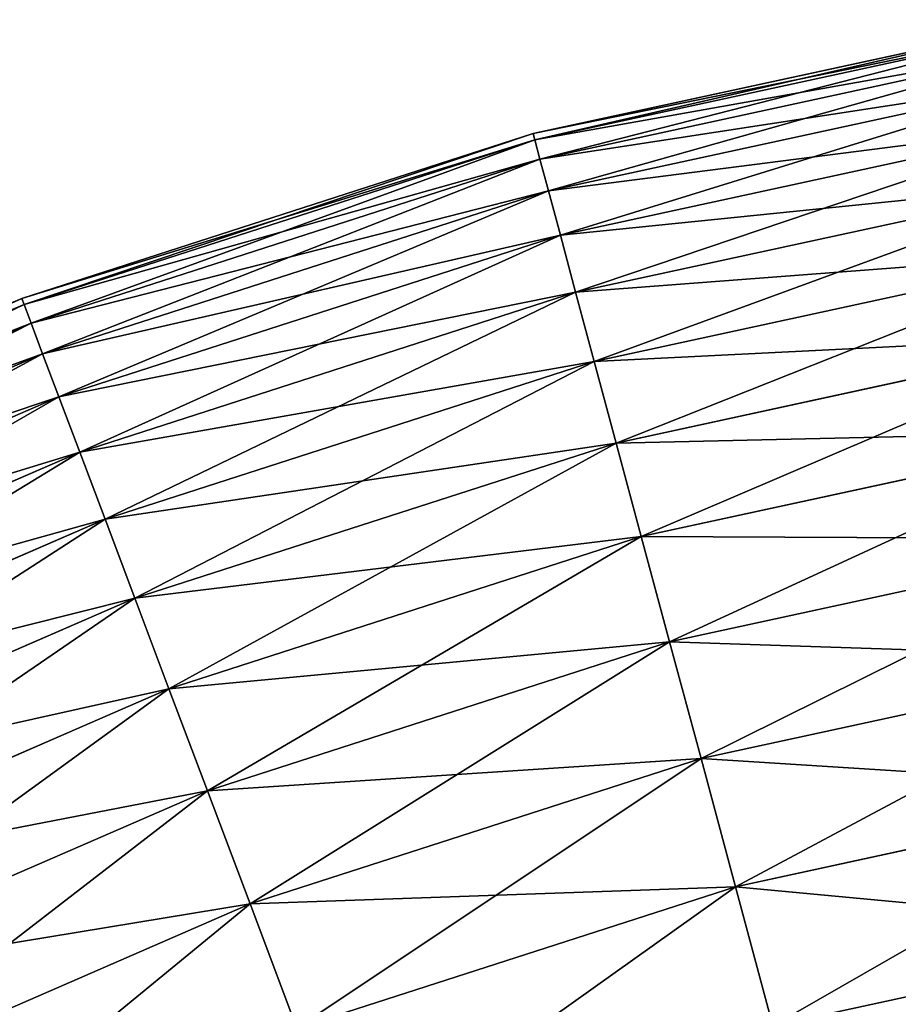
# Model space of a CAD drawing. Extents: x 5 to 965, y 4 to 104.
# Tile 378 of 656: x 467.58 to 475.61, y 93.88 to 102.87. Entities that reach past the tile are written whole.
import ezdxf

# ---------------------------------------------------------------- set-up
doc = ezdxf.new("R2010")
doc.units = 0
doc.layers.get('0').update_dxf_attribs({"color": 13, "linetype": 'CONTINUOUS'})

# ---------------------------------------------------------------- blocks, each defined once
blk = doc.blocks.new('COMPONENT_4')
for p, q in [((41.7896, 99.3001, 49.9398), (36.9942, 98.2603, 49.9398)), ((41.7994, 99.2406, 47.4864), (37.0099, 98.202, 47.4864)), ((41.7994, 99.2406, 52.3932), (37.0099, 98.202, 52.3932)), ((41.829, 99.0623, 45.0389), (37.0568, 98.0275, 45.0389)), ((41.829, 99.0623, 54.8406), (37.0568, 98.0275, 54.8406)), ((41.8783, 98.7655, 42.6032), (37.1349, 97.737, 42.6032)), ((41.8783, 98.7655, 57.2763), (37.1349, 97.737, 57.2763)), ((41.947, 98.3511, 40.1853), (37.244, 97.3314, 40.1853)), ((41.947, 98.3511, 59.6943), (37.244, 97.3314, 59.6943)), ((36.9942, 98.2603, 49.9398), (32.3239, 96.7555, 49.9398)), ((37.0099, 98.202, 47.4864), (32.3452, 96.6991, 47.4864)), ((37.0099, 98.202, 52.3932), (32.3452, 96.6991, 52.3932)), ((37.0099, 98.202, 47.4864), (36.9942, 98.2603, 49.9398)), ((37.0099, 98.202, 52.3932), (36.9942, 98.2603, 49.9398)), ((37.0568, 98.0275, 45.0389), (37.0099, 98.202, 47.4864)), ((37.0568, 98.0275, 54.8406), (37.0099, 98.202, 52.3932)), ((37.0568, 98.0275, 45.0389), (32.409, 96.5299, 45.0389)), ((37.0568, 98.0275, 54.8406), (32.409, 96.5299, 54.8406)), ((37.1349, 97.737, 42.6032), (37.0568, 98.0275, 45.0389)), ((37.1349, 97.737, 57.2763), (37.0568, 98.0275, 54.8406)), ((37.1349, 97.737, 42.6032), (32.5152, 96.2485, 42.6032)), ((37.1349, 97.737, 57.2763), (32.5152, 96.2485, 57.2763)), ((37.244, 97.3314, 40.1853), (37.1349, 97.737, 42.6032)), ((37.244, 97.3314, 59.6943), (37.1349, 97.737, 57.2763)), ((42.0352, 97.8201, 37.7908), (37.3837, 96.8115, 37.7908)), ((42.0352, 97.8201, 62.0888), (37.3837, 96.8115, 62.0888)), ((37.244, 97.3314, 40.1853), (32.6635, 95.8555, 40.1853)), ((37.244, 97.3314, 59.6943), (32.6635, 95.8555, 59.6943)), ((37.3837, 96.8115, 37.7908), (37.244, 97.3314, 40.1853)), ((37.3837, 96.8115, 62.0888), (37.244, 97.3314, 59.6943)), ((42.1424, 97.1736, 35.4255), (37.5538, 96.1786, 35.4255)), ((42.1424, 97.1736, 64.454), (37.5538, 96.1786, 64.454)), ((32.3239, 96.7555, 49.9398), (27.8236, 94.8001, 49.9398)), ((32.3452, 96.6991, 47.4864), (32.3239, 96.7555, 49.9398)), ((32.3452, 96.6991, 52.3932), (32.3239, 96.7555, 49.9398)), ((37.3837, 96.8115, 37.7908), (32.8535, 95.3518, 37.7908)), ((37.3837, 96.8115, 62.0888), (32.8535, 95.3518, 62.0888)), ((37.5538, 96.1786, 35.4255), (37.3837, 96.8115, 37.7908)), ((37.5538, 96.1786, 64.454), (37.3837, 96.8115, 62.0888)), ((32.3452, 96.6991, 47.4864), (27.8503, 94.7461, 47.4864)), ((32.3452, 96.6991, 52.3932), (27.8503, 94.7461, 52.3932)), ((32.409, 96.5299, 45.0389), (32.3452, 96.6991, 47.4864)), ((32.409, 96.5299, 54.8406), (32.3452, 96.6991, 52.3932)), ((32.409, 96.5299, 45.0389), (27.9304, 94.584, 45.0389)), ((32.409, 96.5299, 54.8406), (27.9304, 94.584, 54.8406)), ((32.5152, 96.2485, 42.6032), (32.409, 96.5299, 45.0389)), ((32.5152, 96.2485, 57.2763), (32.409, 96.5299, 54.8406)), ((42.2686, 96.4132, 33.0953), (37.7539, 95.4343, 33.0953)), ((42.2686, 96.4132, 66.7843), (37.7539, 95.4343, 66.7843)), ((32.5152, 96.2485, 42.6032), (28.0636, 94.3144, 42.6032)), ((32.5152, 96.2485, 57.2763), (28.0636, 94.3144, 57.2763)), ((32.6635, 95.8555, 40.1853), (32.5152, 96.2485, 42.6032)), ((32.6635, 95.8555, 59.6943), (32.5152, 96.2485, 57.2763)), ((37.5538, 96.1786, 35.4255), (33.0849, 94.7387, 35.4255)), ((37.5538, 96.1786, 64.454), (33.0849, 94.7387, 64.454)), ((37.7539, 95.4343, 33.0953), (37.5538, 96.1786, 35.4255)), ((37.7539, 95.4343, 66.7843), (37.5538, 96.1786, 64.454)), ((32.6635, 95.8555, 40.1853), (28.2497, 93.9378, 40.1853)), ((32.6635, 95.8555, 59.6943), (28.2497, 93.9378, 59.6943)), ((32.8535, 95.3518, 37.7908), (32.6635, 95.8555, 40.1853)), ((32.8535, 95.3518, 62.0888), (32.6635, 95.8555, 59.6943)), ((42.4134, 95.5409, 30.8056), (37.9835, 94.5803, 30.8056)), ((42.4134, 95.5409, 69.0739), (37.9835, 94.5803, 69.0739)), ((37.7539, 95.4343, 33.0953), (33.3569, 94.0176, 33.0953)), ((37.7539, 95.4343, 66.7843), (33.3569, 94.0176, 66.7843)), ((37.9835, 94.5803, 30.8056), (37.7539, 95.4343, 33.0953)), ((37.9835, 94.5803, 69.0739), (37.7539, 95.4343, 66.7843)), ((32.8535, 95.3518, 37.7908), (28.4882, 93.4552, 37.7908)), ((32.8535, 95.3518, 62.0888), (28.4882, 93.4552, 62.0888)), ((33.0849, 94.7387, 35.4255), (32.8535, 95.3518, 37.7908)), ((33.0849, 94.7387, 64.454), (32.8535, 95.3518, 62.0888)), ((33.0849, 94.7387, 35.4255), (28.7785, 92.8676, 35.4255)), ((33.0849, 94.7387, 64.454), (28.7785, 92.8676, 64.454)), ((33.3569, 94.0176, 33.0953), (33.0849, 94.7387, 35.4255)), ((33.3569, 94.0176, 66.7843), (33.0849, 94.7387, 64.454)), ((37.9835, 94.5803, 30.8056), (33.6691, 93.1902, 30.8056)), ((37.9835, 94.5803, 69.0739), (33.6691, 93.1902, 69.0739)), ((38.242, 93.6187, 28.562), (37.9835, 94.5803, 30.8056)), ((38.242, 93.6187, 71.3175), (37.9835, 94.5803, 69.0739)), ((42.5764, 94.5586, 28.562), (38.242, 93.6187, 28.562)), ((42.5764, 94.5586, 71.3175), (38.242, 93.6187, 71.3175)), ((33.3569, 94.0176, 33.0953), (29.12, 92.1767, 33.0953)), ((33.3569, 94.0176, 66.7843), (29.12, 92.1767, 66.7843)), ((33.6691, 93.1902, 30.8056), (33.3569, 94.0176, 33.0953)), ((33.6691, 93.1902, 69.0739), (33.3569, 94.0176, 66.7843)), ((38.242, 93.6187, 28.562), (34.0206, 92.2586, 28.562)), ((38.242, 93.6187, 71.3175), (34.0206, 92.2586, 71.3175)), ((38.5288, 92.5519, 26.3699), (38.242, 93.6187, 28.562)), ((38.5288, 92.5519, 73.5096), (38.242, 93.6187, 71.3175)), ((42.7572, 93.4687, 26.3699), (38.5288, 92.5519, 26.3699)), ((42.7572, 93.4687, 73.5096), (38.5288, 92.5519, 73.5096)), ((33.6691, 93.1902, 30.8056), (29.5118, 91.3839, 30.8056)), ((33.6691, 93.1902, 69.0739), (29.5118, 91.3839, 69.0739)), ((34.0206, 92.2586, 28.562), (33.6691, 93.1902, 30.8056)), ((34.0206, 92.2586, 71.3175), (33.6691, 93.1902, 69.0739)), ((38.5288, 92.5519, 26.3699), (34.4106, 91.225, 26.3699)), ((38.5288, 92.5519, 73.5096), (34.4106, 91.225, 73.5096)), ((38.8432, 91.3823, 24.2346), (38.5288, 92.5519, 26.3699)), ((38.8432, 91.3823, 75.6449), (38.5288, 92.5519, 73.5096)), ((34.0206, 92.2586, 28.562), (29.9529, 90.4912, 28.562)), ((34.0206, 92.2586, 71.3175), (29.9529, 90.4912, 71.3175)), ((34.4106, 91.225, 26.3699), (34.0206, 92.2586, 28.562)), ((34.4106, 91.225, 73.5096), (34.0206, 92.2586, 71.3175)), ((42.9555, 92.274, 24.2346), (38.8432, 91.3823, 24.2346)), ((42.9555, 92.274, 75.6449), (38.8432, 91.3823, 75.6449)), ((38.8432, 91.3823, 24.2346), (34.8381, 90.0919, 24.2346)), ((38.8432, 91.3823, 75.6449), (34.8381, 90.0919, 75.6449)), ((39.1845, 90.1128, 22.1613), (38.8432, 91.3823, 24.2346)), ((39.1845, 90.1128, 77.7183), (38.8432, 91.3823, 75.6449)), ((34.4106, 91.225, 26.3699), (30.4423, 89.5008, 26.3699)), ((34.4106, 91.225, 73.5096), (30.4423, 89.5008, 73.5096)), ((34.8381, 90.0919, 24.2346), (34.4106, 91.225, 26.3699)), ((34.8381, 90.0919, 75.6449), (34.4106, 91.225, 73.5096)), ((43.1707, 90.9772, 22.1613), (39.1845, 90.1128, 22.1613)), ((43.1707, 90.9772, 77.7183), (39.1845, 90.1128, 77.7183))]:
    blk.add_line(p, q)
mesh = blk.add_polyface()
corners = [(36.9942, 98.2603, 49.9398), (41.7994, 99.2406, 47.4864), (37.0099, 98.202, 47.4864), (41.7896, 99.3001, 49.9398)]
mesh.append_faces([[corners[k] for k in face] for face in [(0, 1, 2), (1, 0, 3)]], dxfattribs={"vtx0": -1})
mesh = blk.add_polyface()
corners = [(37.0099, 98.202, 52.3932), (41.7896, 99.3001, 49.9398), (36.9942, 98.2603, 49.9398), (41.7994, 99.2406, 52.3932)]
mesh.append_faces([[corners[k] for k in face] for face in [(0, 1, 2), (1, 0, 3)]], dxfattribs={"vtx0": -1})
mesh = blk.add_polyface()
corners = [(37.0099, 98.202, 47.4864), (41.829, 99.0623, 45.0389), (37.0568, 98.0275, 45.0389), (41.7994, 99.2406, 47.4864)]
mesh.append_faces([[corners[k] for k in face] for face in [(0, 1, 2), (1, 0, 3)]], dxfattribs={"vtx0": -1})
mesh = blk.add_polyface()
corners = [(37.0568, 98.0275, 54.8406), (41.7994, 99.2406, 52.3932), (37.0099, 98.202, 52.3932), (41.829, 99.0623, 54.8406)]
mesh.append_faces([[corners[k] for k in face] for face in [(0, 1, 2), (1, 0, 3)]], dxfattribs={"vtx0": -1})
mesh = blk.add_polyface()
corners = [(37.0568, 98.0275, 45.0389), (41.8783, 98.7655, 42.6032), (37.1349, 97.737, 42.6032), (41.829, 99.0623, 45.0389)]
mesh.append_faces([[corners[k] for k in face] for face in [(0, 1, 2), (1, 0, 3)]], dxfattribs={"vtx0": -1})
mesh = blk.add_polyface()
corners = [(37.1349, 97.737, 57.2763), (41.829, 99.0623, 54.8406), (37.0568, 98.0275, 54.8406), (41.8783, 98.7655, 57.2763)]
mesh.append_faces([[corners[k] for k in face] for face in [(0, 1, 2), (1, 0, 3)]], dxfattribs={"vtx0": -1})
mesh = blk.add_polyface()
corners = [(37.1349, 97.737, 42.6032), (41.947, 98.3511, 40.1853), (37.244, 97.3314, 40.1853), (41.8783, 98.7655, 42.6032)]
mesh.append_faces([[corners[k] for k in face] for face in [(0, 1, 2), (1, 0, 3)]], dxfattribs={"vtx0": -1})
mesh = blk.add_polyface()
corners = [(37.244, 97.3314, 59.6943), (41.8783, 98.7655, 57.2763), (37.1349, 97.737, 57.2763), (41.947, 98.3511, 59.6943)]
mesh.append_faces([[corners[k] for k in face] for face in [(0, 1, 2), (1, 0, 3)]], dxfattribs={"vtx0": -1})
mesh = blk.add_polyface()
corners = [(37.244, 97.3314, 40.1853), (42.0352, 97.8201, 37.7908), (37.3837, 96.8115, 37.7908), (41.947, 98.3511, 40.1853)]
mesh.append_faces([[corners[k] for k in face] for face in [(0, 1, 2), (1, 0, 3)]], dxfattribs={"vtx0": -1})
mesh = blk.add_polyface()
corners = [(37.3837, 96.8115, 62.0888), (41.947, 98.3511, 59.6943), (37.244, 97.3314, 59.6943), (42.0352, 97.8201, 62.0888)]
mesh.append_faces([[corners[k] for k in face] for face in [(0, 1, 2), (1, 0, 3)]], dxfattribs={"vtx0": -1})
mesh = blk.add_polyface()
corners = [(32.3239, 96.7555, 49.9398), (37.0099, 98.202, 47.4864), (32.3452, 96.6991, 47.4864), (36.9942, 98.2603, 49.9398)]
mesh.append_faces([[corners[k] for k in face] for face in [(0, 1, 2), (1, 0, 3)]], dxfattribs={"vtx0": -1})
mesh = blk.add_polyface()
corners = [(32.3452, 96.6991, 52.3932), (36.9942, 98.2603, 49.9398), (32.3239, 96.7555, 49.9398), (37.0099, 98.202, 52.3932)]
mesh.append_faces([[corners[k] for k in face] for face in [(0, 1, 2), (1, 0, 3)]], dxfattribs={"vtx0": -1})
mesh = blk.add_polyface()
corners = [(32.3452, 96.6991, 47.4864), (37.0568, 98.0275, 45.0389), (32.409, 96.5299, 45.0389), (37.0099, 98.202, 47.4864)]
mesh.append_faces([[corners[k] for k in face] for face in [(0, 1, 2), (1, 0, 3)]], dxfattribs={"vtx0": -1})
mesh = blk.add_polyface()
corners = [(32.409, 96.5299, 54.8406), (37.0099, 98.202, 52.3932), (32.3452, 96.6991, 52.3932), (37.0568, 98.0275, 54.8406)]
mesh.append_faces([[corners[k] for k in face] for face in [(0, 1, 2), (1, 0, 3)]], dxfattribs={"vtx0": -1})
mesh = blk.add_polyface()
corners = [(32.409, 96.5299, 45.0389), (37.1349, 97.737, 42.6032), (32.5152, 96.2485, 42.6032), (37.0568, 98.0275, 45.0389)]
mesh.append_faces([[corners[k] for k in face] for face in [(0, 1, 2), (1, 0, 3)]], dxfattribs={"vtx0": -1})
mesh = blk.add_polyface()
corners = [(32.5152, 96.2485, 57.2763), (37.0568, 98.0275, 54.8406), (32.409, 96.5299, 54.8406), (37.1349, 97.737, 57.2763)]
mesh.append_faces([[corners[k] for k in face] for face in [(0, 1, 2), (1, 0, 3)]], dxfattribs={"vtx0": -1})
mesh = blk.add_polyface()
corners = [(32.5152, 96.2485, 42.6032), (37.244, 97.3314, 40.1853), (32.6635, 95.8555, 40.1853), (37.1349, 97.737, 42.6032)]
mesh.append_faces([[corners[k] for k in face] for face in [(0, 1, 2), (1, 0, 3)]], dxfattribs={"vtx0": -1})
mesh = blk.add_polyface()
corners = [(32.6635, 95.8555, 59.6943), (37.1349, 97.737, 57.2763), (32.5152, 96.2485, 57.2763), (37.244, 97.3314, 59.6943)]
mesh.append_faces([[corners[k] for k in face] for face in [(0, 1, 2), (1, 0, 3)]], dxfattribs={"vtx0": -1})
mesh = blk.add_polyface()
corners = [(37.3837, 96.8115, 37.7908), (42.1424, 97.1736, 35.4255), (37.5538, 96.1786, 35.4255), (42.0352, 97.8201, 37.7908)]
mesh.append_faces([[corners[k] for k in face] for face in [(0, 1, 2), (1, 0, 3)]], dxfattribs={"vtx0": -1})
mesh = blk.add_polyface()
corners = [(37.5538, 96.1786, 64.454), (42.0352, 97.8201, 62.0888), (37.3837, 96.8115, 62.0888), (42.1424, 97.1736, 64.454)]
mesh.append_faces([[corners[k] for k in face] for face in [(0, 1, 2), (1, 0, 3)]], dxfattribs={"vtx0": -1})
mesh = blk.add_polyface()
corners = [(32.6635, 95.8555, 40.1853), (37.3837, 96.8115, 37.7908), (32.8535, 95.3518, 37.7908), (37.244, 97.3314, 40.1853)]
mesh.append_faces([[corners[k] for k in face] for face in [(0, 1, 2), (1, 0, 3)]], dxfattribs={"vtx0": -1})
mesh = blk.add_polyface()
corners = [(32.8535, 95.3518, 62.0888), (37.244, 97.3314, 59.6943), (32.6635, 95.8555, 59.6943), (37.3837, 96.8115, 62.0888)]
mesh.append_faces([[corners[k] for k in face] for face in [(0, 1, 2), (1, 0, 3)]], dxfattribs={"vtx0": -1})
mesh = blk.add_polyface()
corners = [(37.5538, 96.1786, 35.4255), (42.2686, 96.4132, 33.0953), (37.7539, 95.4343, 33.0953), (42.1424, 97.1736, 35.4255)]
mesh.append_faces([[corners[k] for k in face] for face in [(0, 1, 2), (1, 0, 3)]], dxfattribs={"vtx0": -1})
mesh = blk.add_polyface()
corners = [(37.7539, 95.4343, 66.7843), (42.1424, 97.1736, 64.454), (37.5538, 96.1786, 64.454), (42.2686, 96.4132, 66.7843)]
mesh.append_faces([[corners[k] for k in face] for face in [(0, 1, 2), (1, 0, 3)]], dxfattribs={"vtx0": -1})
mesh = blk.add_polyface()
corners = [(27.8236, 94.8001, 49.9398), (32.3452, 96.6991, 47.4864), (27.8503, 94.7461, 47.4864), (32.3239, 96.7555, 49.9398)]
mesh.append_faces([[corners[k] for k in face] for face in [(0, 1, 2), (1, 0, 3)]], dxfattribs={"vtx0": -1})
mesh = blk.add_polyface()
corners = [(27.8503, 94.7461, 52.3932), (32.3239, 96.7555, 49.9398), (27.8236, 94.8001, 49.9398), (32.3452, 96.6991, 52.3932)]
mesh.append_faces([[corners[k] for k in face] for face in [(0, 1, 2), (1, 0, 3)]], dxfattribs={"vtx0": -1})
mesh = blk.add_polyface()
corners = [(32.8535, 95.3518, 37.7908), (37.5538, 96.1786, 35.4255), (33.0849, 94.7387, 35.4255), (37.3837, 96.8115, 37.7908)]
mesh.append_faces([[corners[k] for k in face] for face in [(0, 1, 2), (1, 0, 3)]], dxfattribs={"vtx0": -1})
mesh = blk.add_polyface()
corners = [(33.0849, 94.7387, 64.454), (37.3837, 96.8115, 62.0888), (32.8535, 95.3518, 62.0888), (37.5538, 96.1786, 64.454)]
mesh.append_faces([[corners[k] for k in face] for face in [(0, 1, 2), (1, 0, 3)]], dxfattribs={"vtx0": -1})
mesh = blk.add_polyface()
corners = [(27.8503, 94.7461, 47.4864), (32.409, 96.5299, 45.0389), (27.9304, 94.584, 45.0389), (32.3452, 96.6991, 47.4864)]
mesh.append_faces([[corners[k] for k in face] for face in [(0, 1, 2), (1, 0, 3)]], dxfattribs={"vtx0": -1})
mesh = blk.add_polyface()
corners = [(27.9304, 94.584, 54.8406), (32.3452, 96.6991, 52.3932), (27.8503, 94.7461, 52.3932), (32.409, 96.5299, 54.8406)]
mesh.append_faces([[corners[k] for k in face] for face in [(0, 1, 2), (1, 0, 3)]], dxfattribs={"vtx0": -1})
mesh = blk.add_polyface()
corners = [(27.9304, 94.584, 45.0389), (32.5152, 96.2485, 42.6032), (28.0636, 94.3144, 42.6032), (32.409, 96.5299, 45.0389)]
mesh.append_faces([[corners[k] for k in face] for face in [(0, 1, 2), (1, 0, 3)]], dxfattribs={"vtx0": -1})
mesh = blk.add_polyface()
corners = [(28.0636, 94.3144, 57.2763), (32.409, 96.5299, 54.8406), (27.9304, 94.584, 54.8406), (32.5152, 96.2485, 57.2763)]
mesh.append_faces([[corners[k] for k in face] for face in [(0, 1, 2), (1, 0, 3)]], dxfattribs={"vtx0": -1})
mesh = blk.add_polyface()
corners = [(37.7539, 95.4343, 33.0953), (42.4134, 95.5409, 30.8056), (37.9835, 94.5803, 30.8056), (42.2686, 96.4132, 33.0953)]
mesh.append_faces([[corners[k] for k in face] for face in [(0, 1, 2), (1, 0, 3)]], dxfattribs={"vtx0": -1})
mesh = blk.add_polyface()
corners = [(37.9835, 94.5803, 69.0739), (42.2686, 96.4132, 66.7843), (37.7539, 95.4343, 66.7843), (42.4134, 95.5409, 69.0739)]
mesh.append_faces([[corners[k] for k in face] for face in [(0, 1, 2), (1, 0, 3)]], dxfattribs={"vtx0": -1})
mesh = blk.add_polyface()
corners = [(28.0636, 94.3144, 42.6032), (32.6635, 95.8555, 40.1853), (28.2497, 93.9378, 40.1853), (32.5152, 96.2485, 42.6032)]
mesh.append_faces([[corners[k] for k in face] for face in [(0, 1, 2), (1, 0, 3)]], dxfattribs={"vtx0": -1})
mesh = blk.add_polyface()
corners = [(28.2497, 93.9378, 59.6943), (32.5152, 96.2485, 57.2763), (28.0636, 94.3144, 57.2763), (32.6635, 95.8555, 59.6943)]
mesh.append_faces([[corners[k] for k in face] for face in [(0, 1, 2), (1, 0, 3)]], dxfattribs={"vtx0": -1})
mesh = blk.add_polyface()
corners = [(33.0849, 94.7387, 35.4255), (37.7539, 95.4343, 33.0953), (33.3569, 94.0176, 33.0953), (37.5538, 96.1786, 35.4255)]
mesh.append_faces([[corners[k] for k in face] for face in [(0, 1, 2), (1, 0, 3)]], dxfattribs={"vtx0": -1})
mesh = blk.add_polyface()
corners = [(33.3569, 94.0176, 66.7843), (37.5538, 96.1786, 64.454), (33.0849, 94.7387, 64.454), (37.7539, 95.4343, 66.7843)]
mesh.append_faces([[corners[k] for k in face] for face in [(0, 1, 2), (1, 0, 3)]], dxfattribs={"vtx0": -1})
mesh = blk.add_polyface()
corners = [(28.2497, 93.9378, 40.1853), (32.8535, 95.3518, 37.7908), (28.4882, 93.4552, 37.7908), (32.6635, 95.8555, 40.1853)]
mesh.append_faces([[corners[k] for k in face] for face in [(0, 1, 2), (1, 0, 3)]], dxfattribs={"vtx0": -1})
mesh = blk.add_polyface()
corners = [(28.4882, 93.4552, 62.0888), (32.6635, 95.8555, 59.6943), (28.2497, 93.9378, 59.6943), (32.8535, 95.3518, 62.0888)]
mesh.append_faces([[corners[k] for k in face] for face in [(0, 1, 2), (1, 0, 3)]], dxfattribs={"vtx0": -1})
mesh = blk.add_polyface()
corners = [(37.9835, 94.5803, 30.8056), (42.5764, 94.5586, 28.562), (38.242, 93.6187, 28.562), (42.4134, 95.5409, 30.8056)]
mesh.append_faces([[corners[k] for k in face] for face in [(0, 1, 2), (1, 0, 3)]], dxfattribs={"vtx0": -1})
mesh = blk.add_polyface()
corners = [(38.242, 93.6187, 71.3175), (42.4134, 95.5409, 69.0739), (37.9835, 94.5803, 69.0739), (42.5764, 94.5586, 71.3175)]
mesh.append_faces([[corners[k] for k in face] for face in [(0, 1, 2), (1, 0, 3)]], dxfattribs={"vtx0": -1})
mesh = blk.add_polyface()
corners = [(33.3569, 94.0176, 33.0953), (37.9835, 94.5803, 30.8056), (33.6691, 93.1902, 30.8056), (37.7539, 95.4343, 33.0953)]
mesh.append_faces([[corners[k] for k in face] for face in [(0, 1, 2), (1, 0, 3)]], dxfattribs={"vtx0": -1})
mesh = blk.add_polyface()
corners = [(33.6691, 93.1902, 69.0739), (37.7539, 95.4343, 66.7843), (33.3569, 94.0176, 66.7843), (37.9835, 94.5803, 69.0739)]
mesh.append_faces([[corners[k] for k in face] for face in [(0, 1, 2), (1, 0, 3)]], dxfattribs={"vtx0": -1})
mesh = blk.add_polyface()
corners = [(28.4882, 93.4552, 37.7908), (33.0849, 94.7387, 35.4255), (28.7785, 92.8676, 35.4255), (32.8535, 95.3518, 37.7908)]
mesh.append_faces([[corners[k] for k in face] for face in [(0, 1, 2), (1, 0, 3)]], dxfattribs={"vtx0": -1})
mesh = blk.add_polyface()
corners = [(28.7785, 92.8676, 64.454), (32.8535, 95.3518, 62.0888), (28.4882, 93.4552, 62.0888), (33.0849, 94.7387, 64.454)]
mesh.append_faces([[corners[k] for k in face] for face in [(0, 1, 2), (1, 0, 3)]], dxfattribs={"vtx0": -1})
mesh = blk.add_polyface()
corners = [(28.7785, 92.8676, 35.4255), (33.3569, 94.0176, 33.0953), (29.12, 92.1767, 33.0953), (33.0849, 94.7387, 35.4255)]
mesh.append_faces([[corners[k] for k in face] for face in [(0, 1, 2), (1, 0, 3)]], dxfattribs={"vtx0": -1})
mesh = blk.add_polyface()
corners = [(29.12, 92.1767, 66.7843), (33.0849, 94.7387, 64.454), (28.7785, 92.8676, 64.454), (33.3569, 94.0176, 66.7843)]
mesh.append_faces([[corners[k] for k in face] for face in [(0, 1, 2), (1, 0, 3)]], dxfattribs={"vtx0": -1})
mesh = blk.add_polyface()
corners = [(33.6691, 93.1902, 30.8056), (38.242, 93.6187, 28.562), (34.0206, 92.2586, 28.562), (37.9835, 94.5803, 30.8056)]
mesh.append_faces([[corners[k] for k in face] for face in [(0, 1, 2), (1, 0, 3)]], dxfattribs={"vtx0": -1})
mesh = blk.add_polyface()
corners = [(34.0206, 92.2586, 71.3175), (37.9835, 94.5803, 69.0739), (33.6691, 93.1902, 69.0739), (38.242, 93.6187, 71.3175)]
mesh.append_faces([[corners[k] for k in face] for face in [(0, 1, 2), (1, 0, 3)]], dxfattribs={"vtx0": -1})
mesh = blk.add_polyface()
corners = [(38.242, 93.6187, 28.562), (42.7572, 93.4687, 26.3699), (38.5288, 92.5519, 26.3699), (42.5764, 94.5586, 28.562)]
mesh.append_faces([[corners[k] for k in face] for face in [(0, 1, 2), (1, 0, 3)]], dxfattribs={"vtx0": -1})
mesh = blk.add_polyface()
corners = [(38.5288, 92.5519, 73.5096), (42.5764, 94.5586, 71.3175), (38.242, 93.6187, 71.3175), (42.7572, 93.4687, 73.5096)]
mesh.append_faces([[corners[k] for k in face] for face in [(0, 1, 2), (1, 0, 3)]], dxfattribs={"vtx0": -1})
mesh = blk.add_polyface()
corners = [(29.12, 92.1767, 33.0953), (33.6691, 93.1902, 30.8056), (29.5118, 91.3839, 30.8056), (33.3569, 94.0176, 33.0953)]
mesh.append_faces([[corners[k] for k in face] for face in [(0, 1, 2), (1, 0, 3)]], dxfattribs={"vtx0": -1})
mesh = blk.add_polyface()
corners = [(29.5118, 91.3839, 69.0739), (33.3569, 94.0176, 66.7843), (29.12, 92.1767, 66.7843), (33.6691, 93.1902, 69.0739)]
mesh.append_faces([[corners[k] for k in face] for face in [(0, 1, 2), (1, 0, 3)]], dxfattribs={"vtx0": -1})
mesh = blk.add_polyface()
corners = [(34.0206, 92.2586, 28.562), (38.5288, 92.5519, 26.3699), (34.4106, 91.225, 26.3699), (38.242, 93.6187, 28.562)]
mesh.append_faces([[corners[k] for k in face] for face in [(0, 1, 2), (1, 0, 3)]], dxfattribs={"vtx0": -1})
mesh = blk.add_polyface()
corners = [(34.4106, 91.225, 73.5096), (38.242, 93.6187, 71.3175), (34.0206, 92.2586, 71.3175), (38.5288, 92.5519, 73.5096)]
mesh.append_faces([[corners[k] for k in face] for face in [(0, 1, 2), (1, 0, 3)]], dxfattribs={"vtx0": -1})
mesh = blk.add_polyface()
corners = [(38.5288, 92.5519, 26.3699), (42.9555, 92.274, 24.2346), (38.8432, 91.3823, 24.2346), (42.7572, 93.4687, 26.3699)]
mesh.append_faces([[corners[k] for k in face] for face in [(0, 1, 2), (1, 0, 3)]], dxfattribs={"vtx0": -1})
mesh = blk.add_polyface()
corners = [(38.8432, 91.3823, 75.6449), (42.7572, 93.4687, 73.5096), (38.5288, 92.5519, 73.5096), (42.9555, 92.274, 75.6449)]
mesh.append_faces([[corners[k] for k in face] for face in [(0, 1, 2), (1, 0, 3)]], dxfattribs={"vtx0": -1})
mesh = blk.add_polyface()
corners = [(29.5118, 91.3839, 30.8056), (34.0206, 92.2586, 28.562), (29.9529, 90.4912, 28.562), (33.6691, 93.1902, 30.8056)]
mesh.append_faces([[corners[k] for k in face] for face in [(0, 1, 2), (1, 0, 3)]], dxfattribs={"vtx0": -1})
mesh = blk.add_polyface()
corners = [(29.9529, 90.4912, 71.3175), (33.6691, 93.1902, 69.0739), (29.5118, 91.3839, 69.0739), (34.0206, 92.2586, 71.3175)]
mesh.append_faces([[corners[k] for k in face] for face in [(0, 1, 2), (1, 0, 3)]], dxfattribs={"vtx0": -1})
mesh = blk.add_polyface()
corners = [(34.4106, 91.225, 26.3699), (38.8432, 91.3823, 24.2346), (34.8381, 90.0919, 24.2346), (38.5288, 92.5519, 26.3699)]
mesh.append_faces([[corners[k] for k in face] for face in [(0, 1, 2), (1, 0, 3)]], dxfattribs={"vtx0": -1})
mesh = blk.add_polyface()
corners = [(34.8381, 90.0919, 75.6449), (38.5288, 92.5519, 73.5096), (34.4106, 91.225, 73.5096), (38.8432, 91.3823, 75.6449)]
mesh.append_faces([[corners[k] for k in face] for face in [(0, 1, 2), (1, 0, 3)]], dxfattribs={"vtx0": -1})
mesh = blk.add_polyface()
corners = [(29.9529, 90.4912, 28.562), (34.4106, 91.225, 26.3699), (30.4423, 89.5008, 26.3699), (34.0206, 92.2586, 28.562)]
mesh.append_faces([[corners[k] for k in face] for face in [(0, 1, 2), (1, 0, 3)]], dxfattribs={"vtx0": -1})
mesh = blk.add_polyface()
corners = [(30.4423, 89.5008, 73.5096), (34.0206, 92.2586, 71.3175), (29.9529, 90.4912, 71.3175), (34.4106, 91.225, 73.5096)]
mesh.append_faces([[corners[k] for k in face] for face in [(0, 1, 2), (1, 0, 3)]], dxfattribs={"vtx0": -1})
mesh = blk.add_polyface()
corners = [(38.8432, 91.3823, 24.2346), (43.1707, 90.9772, 22.1613), (39.1845, 90.1128, 22.1613), (42.9555, 92.274, 24.2346)]
mesh.append_faces([[corners[k] for k in face] for face in [(0, 1, 2), (1, 0, 3)]], dxfattribs={"vtx0": -1})
mesh = blk.add_polyface()
corners = [(39.1845, 90.1128, 77.7183), (42.9555, 92.274, 75.6449), (38.8432, 91.3823, 75.6449), (43.1707, 90.9772, 77.7183)]
mesh.append_faces([[corners[k] for k in face] for face in [(0, 1, 2), (1, 0, 3)]], dxfattribs={"vtx0": -1})
mesh = blk.add_polyface()
corners = [(34.8381, 90.0919, 24.2346), (39.1845, 90.1128, 22.1613), (35.3022, 88.862, 22.1613), (38.8432, 91.3823, 24.2346)]
mesh.append_faces([[corners[k] for k in face] for face in [(0, 1, 2), (1, 0, 3)]], dxfattribs={"vtx0": -1})
mesh = blk.add_polyface()
corners = [(35.3022, 88.862, 77.7183), (38.8432, 91.3823, 75.6449), (34.8381, 90.0919, 75.6449), (39.1845, 90.1128, 77.7183)]
mesh.append_faces([[corners[k] for k in face] for face in [(0, 1, 2), (1, 0, 3)]], dxfattribs={"vtx0": -1})
mesh = blk.add_polyface()
corners = [(30.4423, 89.5008, 26.3699), (34.8381, 90.0919, 24.2346), (30.9788, 88.4151, 24.2346), (34.4106, 91.225, 26.3699)]
mesh.append_faces([[corners[k] for k in face] for face in [(0, 1, 2), (1, 0, 3)]], dxfattribs={"vtx0": -1})
mesh = blk.add_polyface()
corners = [(30.9788, 88.4151, 75.6449), (34.4106, 91.225, 73.5096), (30.4423, 89.5008, 73.5096), (34.8381, 90.0919, 75.6449)]
mesh.append_faces([[corners[k] for k in face] for face in [(0, 1, 2), (1, 0, 3)]], dxfattribs={"vtx0": -1})
mesh = blk.add_polyface()
corners = [(39.1845, 90.1128, 22.1613), (43.4023, 89.5815, 20.1548), (39.5518, 88.7465, 20.1548), (43.1707, 90.9772, 22.1613)]
mesh.append_faces([[corners[k] for k in face] for face in [(0, 1, 2), (1, 0, 3)]], dxfattribs={"vtx0": -1})
mesh = blk.add_polyface()
corners = [(39.5518, 88.7465, 79.7247), (43.1707, 90.9772, 77.7183), (39.1845, 90.1128, 77.7183), (43.4023, 89.5815, 79.7247)]
mesh.append_faces([[corners[k] for k in face] for face in [(0, 1, 2), (1, 0, 3)]], dxfattribs={"vtx0": -1})
blk = doc.blocks.new('COMPONENT_5')
blk.add_blockref('COMPONENT_4', (0, 0))
blk = doc.blocks.new('GROUP_9')
blk.add_blockref('COMPONENT_5', (350, 0))
blk = doc.blocks.new('GROUP_14')
blk.add_blockref('GROUP_9', (79.9176, 0))

msp = doc.modelspace()

# ---------------------------------------------------------------- block references
msp.add_blockref('GROUP_14', (5.3605, 3.5731, 2.9076))

doc.saveas('drawing.dxf')
